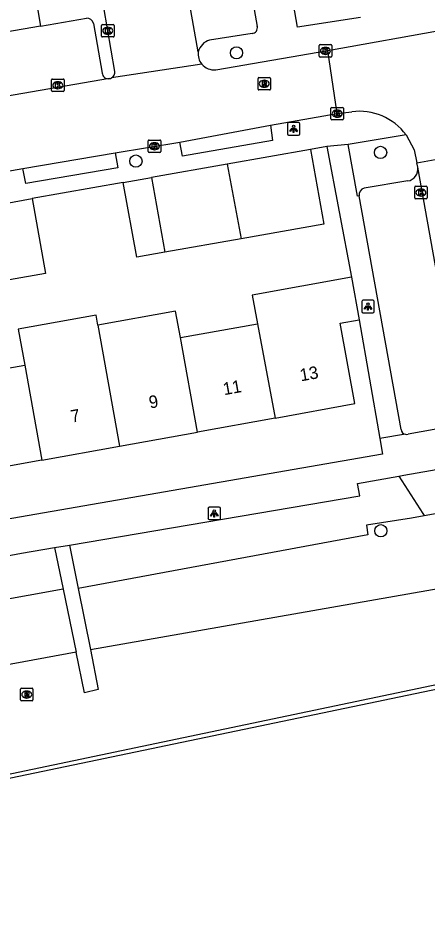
# Model space of a CAD drawing. Extents: x 162880 to 165536, y 384011 to 385179.
# Drawn here: x 164326.9 to 164359.8, y 384233.6 to 384305 of the extents above; entities that cross this region are included whole.
import ezdxf

# ---------------------------------------------------------------- set-up
doc = ezdxf.new("R2010")
doc.units = 0
for name, color, linetype in [('IMGEO_Boom', 7, 'Continuous'), ('IMGEO_Geluidsscherm', 7, 'Continuous'), ('IMGEO_Groenvoorziening', 7, 'Continuous'), ('IMGEO_Hek', 7, 'Continuous'), ('IMGEO_Kolk', 7, 'Continuous'), ('IMGEO_Lichtpunt', 7, 'Continuous'), ('IMGEO_Pand', 7, 'Continuous'), ('IMGEO_Pand_nummerreeks', 7, 'Continuous'), ('IMGEO_Parkeervlak_open', 7, 'Continuous'), ('IMGEO_Rijbaan_lokaal_open', 7, 'Continuous'), ('IMGEO_Rioolput', 7, 'Continuous'), ('IMGEO_Spoorbaan_halfverhard', 7, 'Continuous'), ('IMGEO_Voetpad_open', 7, 'Continuous')]:
    doc.layers.add(name, color=color, linetype=linetype)

msp = doc.modelspace()

# ---------------------------------------------------------------- linework, layer by layer
at = {"layer": 'IMGEO_Boom'}
for centre in [(164344.477, 384302.233), (164356.033, 384294.259), (164336.409, 384293.568), (164356.047, 384263.956)]:
    msp.add_circle(centre, 0.489, dxfattribs=at)
at = {"layer": 'IMGEO_Geluidsscherm'}
msp.add_lwpolyline([(164676.85, 384317.503), (164663.933, 384314.802), (164648.266, 384311.595), (164636.969, 384309.223), (164597.183, 384300.976), (164565.574, 384294.368), (164548.747, 384290.97), (164534.634, 384287.879), (164524.441, 384285.774), (164509.439, 384282.631), (164506.722, 384282.083), (164492.433, 384279.293), (164482.587, 384277.14), (164470.079, 384274.477), (164466.147, 384273.624), (164450.636, 384270.401), (164434.466, 384267.046), (164426.586, 384265.503), (164423.587, 384264.967), (164410.248, 384262.029), (164381.356, 384255.946), (164378.846, 384255.471), (164286.152, 384236.059)], dxfattribs=at)
at = {"layer": 'IMGEO_Groenvoorziening'}
for points in [[(164332.753, 384254.442), (164367.352, 384260.503), (164371.077, 384261.125), (164385.399, 384263.612), (164397.49, 384266.196), (164412.669, 384268.778), (164431.26, 384272.662), (164431.272, 384272.664), (164433.193, 384273.044), (164448.321, 384276.269), (164450.983, 384279.512), (164456.803, 384278.493), (164479.257, 384283.495), (164483.175, 384284.701), (164485.578, 384284.269), (164503.501, 384287.513), (164502.968, 384290.256)], [(164357.5, 384268.334), (164359.415, 384265.343), (164359.516, 384265.186), (164359.532, 384265.161)], [(164371.45, 384267.278), (164359.532, 384265.161)], [(164359.532, 384265.161), (164358.499, 384264.978), (164354.911, 384264.392), (164355.011, 384263.622), (164331.775, 384259.327)], [(164330.56, 384259.276), (164307.49, 384255.113)], [(164331.608, 384254.221), (164308.265, 384249.94)]]:
    msp.add_lwpolyline(points, dxfattribs=at)
at = {"layer": 'IMGEO_Hek'}
msp.add_lwpolyline([(164444.165, 384268.675), (164308.907, 384240.511), (164298.742, 384238.478), (164283.523, 384235.158)], dxfattribs=at)
at = {"layer": 'IMGEO_Kolk'}
for p, q in [((164333.651, 384303.58), (164333.651, 384304.432)), ((164333.726, 384304.506), (164334.578, 384304.506)), ((164334.139, 384304.286), (164334.164, 384304.286)), ((164334.652, 384304.432), (164334.652, 384303.58)), ((164334.578, 384303.506), (164333.726, 384303.506)), ((164334.162, 384303.726), (164334.137, 384303.726)), ((164351.11, 384301.966), (164351.11, 384302.818)), ((164351.185, 384302.892), (164352.037, 384302.892)), ((164351.598, 384302.672), (164351.623, 384302.672)), ((164352.111, 384302.818), (164352.111, 384301.966)), ((164351.621, 384302.112), (164351.596, 384302.112)), ((164352.037, 384301.892), (164351.185, 384301.892)), ((164329.64, 384299.21), (164329.64, 384300.062)), ((164329.715, 384300.136), (164330.567, 384300.136)), ((164330.128, 384299.916), (164330.153, 384299.916)), ((164330.641, 384300.062), (164330.641, 384299.21)), ((164330.567, 384299.136), (164329.715, 384299.136)), ((164330.151, 384299.356), (164330.126, 384299.356)), ((164352.05, 384296.938), (164352.05, 384297.79)), ((164352.125, 384297.864), (164352.977, 384297.864)), ((164353.051, 384297.79), (164353.051, 384296.938)), ((164352.561, 384297.084), (164352.536, 384297.084)), ((164352.538, 384297.644), (164352.563, 384297.644)), ((164352.977, 384296.864), (164352.125, 384296.864)), ((164337.395, 384294.326), (164337.395, 384295.178)), ((164337.47, 384295.252), (164338.322, 384295.252)), ((164337.883, 384295.032), (164337.908, 384295.032)), ((164338.396, 384295.178), (164338.396, 384294.326)), ((164338.322, 384294.252), (164337.47, 384294.252)), ((164337.906, 384294.472), (164337.881, 384294.472)), ((164358.767, 384290.617), (164358.767, 384291.469)), ((164358.842, 384291.543), (164359.694, 384291.543)), ((164359.255, 384291.323), (164359.28, 384291.323)), ((164359.768, 384291.469), (164359.768, 384290.617)), ((164359.694, 384290.543), (164358.842, 384290.543)), ((164359.278, 384290.763), (164359.253, 384290.763))]:
    msp.add_line(p, q, dxfattribs=at)
for points in [[(164333.651, 384303.58), (164333.651, 384304.432)], [(164333.726, 384304.506), (164334.578, 384304.506)], [(164333.972, 384304.206), (164334.095, 384304.206), (164334.095, 384304.055), (164334.225, 384304.206), (164334.389, 384304.206), (164334.243, 384304.055), (164334.396, 384303.806), (164334.244, 384303.806), (164334.159, 384303.97), (164334.095, 384303.903), (164334.095, 384303.806), (164333.972, 384303.806), (164333.972, 384304.206)], [(164334.652, 384304.432), (164334.652, 384303.58)], [(164334.578, 384303.506), (164333.726, 384303.506)], [(164351.11, 384301.966), (164351.11, 384302.818)], [(164351.185, 384302.892), (164352.037, 384302.892)], [(164352.111, 384302.818), (164352.111, 384301.966)], [(164351.431, 384302.592), (164351.554, 384302.592), (164351.554, 384302.441), (164351.684, 384302.592), (164351.848, 384302.592), (164351.702, 384302.441), (164351.855, 384302.192), (164351.703, 384302.192), (164351.618, 384302.356), (164351.554, 384302.289), (164351.554, 384302.192), (164351.431, 384302.192), (164351.431, 384302.592)], [(164352.037, 384301.892), (164351.185, 384301.892)], [(164329.64, 384299.21), (164329.64, 384300.062)], [(164329.715, 384300.136), (164330.567, 384300.136)], [(164329.961, 384299.836), (164330.084, 384299.836), (164330.084, 384299.685), (164330.214, 384299.836), (164330.378, 384299.836), (164330.232, 384299.685), (164330.385, 384299.436), (164330.233, 384299.436), (164330.148, 384299.6), (164330.084, 384299.533), (164330.084, 384299.436), (164329.961, 384299.436), (164329.961, 384299.836)], [(164330.641, 384300.062), (164330.641, 384299.21)], [(164330.567, 384299.136), (164329.715, 384299.136)], [(164352.05, 384296.938), (164352.05, 384297.79)], [(164352.125, 384297.864), (164352.977, 384297.864)], [(164353.051, 384297.79), (164353.051, 384296.938)], [(164352.371, 384297.564), (164352.494, 384297.564), (164352.494, 384297.413), (164352.624, 384297.564), (164352.788, 384297.564), (164352.642, 384297.413), (164352.795, 384297.164), (164352.643, 384297.164), (164352.558, 384297.328), (164352.494, 384297.261), (164352.494, 384297.164), (164352.371, 384297.164), (164352.371, 384297.564)], [(164352.977, 384296.864), (164352.125, 384296.864)], [(164337.395, 384294.326), (164337.395, 384295.178)], [(164337.47, 384295.252), (164338.322, 384295.252)], [(164337.716, 384294.952), (164337.839, 384294.952), (164337.839, 384294.801), (164337.969, 384294.952), (164338.133, 384294.952), (164337.987, 384294.801), (164338.14, 384294.552), (164337.988, 384294.552), (164337.903, 384294.716), (164337.839, 384294.649), (164337.839, 384294.552), (164337.716, 384294.552), (164337.716, 384294.952)], [(164338.396, 384295.178), (164338.396, 384294.326)], [(164338.322, 384294.252), (164337.47, 384294.252)], [(164358.767, 384290.617), (164358.767, 384291.469)], [(164358.842, 384291.543), (164359.694, 384291.543)], [(164359.088, 384291.243), (164359.211, 384291.243), (164359.211, 384291.092), (164359.341, 384291.243), (164359.505, 384291.243), (164359.359, 384291.092), (164359.512, 384290.843), (164359.36, 384290.843), (164359.275, 384291.007), (164359.211, 384290.94), (164359.211, 384290.843), (164359.088, 384290.843), (164359.088, 384291.243)], [(164359.768, 384291.469), (164359.768, 384290.617)], [(164359.694, 384290.543), (164358.842, 384290.543)]]:
    msp.add_lwpolyline(points, dxfattribs=at)
for centre, start, end in [((164333.728, 384304.43), 91.55205, 178.44795), ((164333.728, 384304.43), 91.55205, 178.44795), ((164334.576, 384304.43), 1.55205, 88.44795), ((164334.576, 384304.43), 1.55205, 88.44795), ((164333.728, 384303.582), 181.55205, 268.44795), ((164333.728, 384303.582), 181.55205, 268.44795), ((164334.576, 384303.582), 271.55205, 358.44795), ((164334.576, 384303.582), 271.55205, 358.44795), ((164351.187, 384302.816), 91.55205, 178.44795), ((164351.187, 384302.816), 91.55205, 178.44795), ((164352.035, 384302.816), 1.55205, 88.44795), ((164352.035, 384302.816), 1.55205, 88.44795), ((164351.187, 384301.968), 181.55205, 268.44795), ((164351.187, 384301.968), 181.55205, 268.44795), ((164352.035, 384301.968), 271.55205, 358.44795), ((164352.035, 384301.968), 271.55205, 358.44795), ((164329.717, 384300.06), 91.55205, 178.44795), ((164329.717, 384300.06), 91.55205, 178.44795), ((164330.565, 384300.06), 1.55205, 88.44795), ((164330.565, 384300.06), 1.55205, 88.44795), ((164329.717, 384299.212), 181.55205, 268.44795), ((164329.717, 384299.212), 181.55205, 268.44795), ((164330.565, 384299.212), 271.55205, 358.44795), ((164330.565, 384299.212), 271.55205, 358.44795), ((164352.127, 384297.788), 91.55205, 178.44795), ((164352.127, 384297.788), 91.55205, 178.44795), ((164352.975, 384297.788), 1.55205, 88.44795), ((164352.975, 384297.788), 1.55205, 88.44795), ((164352.127, 384296.94), 181.55205, 268.44795), ((164352.127, 384296.94), 181.55205, 268.44795), ((164352.975, 384296.94), 271.55205, 358.44795), ((164352.975, 384296.94), 271.55205, 358.44795), ((164337.472, 384295.176), 91.55205, 178.44795), ((164337.472, 384295.176), 91.55205, 178.44795), ((164338.32, 384295.176), 1.55205, 88.44795), ((164338.32, 384295.176), 1.55205, 88.44795), ((164337.472, 384294.328), 181.55205, 268.44795), ((164337.472, 384294.328), 181.55205, 268.44795), ((164338.32, 384294.328), 271.55205, 358.44795), ((164338.32, 384294.328), 271.55205, 358.44795), ((164358.844, 384291.467), 91.55205, 178.44795), ((164358.844, 384291.467), 91.55205, 178.44795), ((164359.692, 384291.467), 1.55205, 88.44795), ((164359.692, 384291.467), 1.55205, 88.44795), ((164358.844, 384290.619), 181.55205, 268.44795), ((164358.844, 384290.619), 181.55205, 268.44795), ((164359.692, 384290.619), 271.55205, 358.44795), ((164359.692, 384290.619), 271.55205, 358.44795)]:
    msp.add_arc(centre, 0.0765, start, end, dxfattribs=at)
for centre, major_axis, ratio, start_param, end_param in [((164334.138, 384304.006), (-0.387, 0.002), 0.722429, 4.712389, 7.853982), ((164334.163, 384304.006), (-0.39, 0.002), 0.717154, 1.570796, 4.712389), ((164351.597, 384302.392), (-0.387, 0.002), 0.722429, 4.712389, 7.853982), ((164351.622, 384302.392), (-0.39, 0.002), 0.717154, 1.570796, 4.712389), ((164330.127, 384299.636), (-0.387, 0.002), 0.722429, 4.712389, 7.853982), ((164330.152, 384299.636), (-0.39, 0.002), 0.717154, 1.570796, 4.712389), ((164352.537, 384297.364), (-0.387, 0.002), 0.722429, 4.712389, 7.853982), ((164352.562, 384297.364), (-0.39, 0.002), 0.717154, 1.570796, 4.712389), ((164337.882, 384294.752), (-0.387, 0.002), 0.722429, 4.712389, 7.853982), ((164337.907, 384294.752), (-0.39, 0.002), 0.717154, 1.570796, 4.712389), ((164359.254, 384291.043), (-0.387, 0.002), 0.722429, 4.712389, 7.853982), ((164359.279, 384291.043), (-0.39, 0.002), 0.717154, 1.570796, 4.712389)]:
    msp.add_ellipse(centre, major_axis=major_axis, ratio=ratio, start_param=start_param, end_param=end_param, dxfattribs=at)
at = {"layer": 'IMGEO_Lichtpunt'}
for p, q in [((164348.554, 384296.548), (164348.554, 384295.741)), ((164348.554, 384296.548), (164348.554, 384295.741)), ((164349.456, 384296.643), (164348.648, 384296.643)), ((164349.456, 384296.643), (164348.648, 384296.643)), ((164349.55, 384295.741), (164349.55, 384296.548)), ((164349.55, 384295.741), (164349.55, 384296.548)), ((164348.648, 384295.647), (164349.456, 384295.647)), ((164348.648, 384295.647), (164349.456, 384295.647)), ((164354.516, 384282.318), (164354.516, 384281.511)), ((164354.516, 384282.318), (164354.516, 384281.511)), ((164355.418, 384282.413), (164354.61, 384282.413)), ((164355.418, 384282.413), (164354.61, 384282.413)), ((164355.512, 384281.511), (164355.512, 384282.318)), ((164355.512, 384281.511), (164355.512, 384282.318)), ((164354.61, 384281.417), (164355.418, 384281.417)), ((164354.61, 384281.417), (164355.418, 384281.417)), ((164342.19, 384265.748), (164342.19, 384264.941)), ((164342.19, 384265.748), (164342.19, 384264.941)), ((164343.092, 384265.843), (164342.284, 384265.843)), ((164343.092, 384265.843), (164342.284, 384265.843)), ((164343.186, 384264.941), (164343.186, 384265.748)), ((164343.186, 384264.941), (164343.186, 384265.748)), ((164342.284, 384264.847), (164343.092, 384264.847)), ((164342.284, 384264.847), (164343.092, 384264.847))]:
    msp.add_line(p, q, dxfattribs=at)
for points in [[(164348.928, 384296.212), (164348.967, 384296.184), (164348.779, 384295.922), (164348.741, 384295.949), (164348.928, 384296.212)], [(164349.03, 384296.164), (164349.077, 384296.164), (164349.077, 384295.842), (164349.03, 384295.842), (164349.03, 384296.164)], [(164349.14, 384296.184), (164349.178, 384296.211), (164349.365, 384295.949), (164349.326, 384295.921), (164349.14, 384296.184)], [(164354.89, 384281.982), (164354.929, 384281.954), (164354.741, 384281.692), (164354.703, 384281.719), (164354.89, 384281.982)], [(164354.992, 384281.934), (164355.039, 384281.934), (164355.039, 384281.612), (164354.992, 384281.612), (164354.992, 384281.934)], [(164355.102, 384281.954), (164355.14, 384281.981), (164355.327, 384281.719), (164355.288, 384281.691), (164355.102, 384281.954)], [(164342.564, 384265.412), (164342.603, 384265.384), (164342.415, 384265.122), (164342.377, 384265.149), (164342.564, 384265.412)], [(164342.666, 384265.364), (164342.713, 384265.364), (164342.713, 384265.042), (164342.666, 384265.042), (164342.666, 384265.364)], [(164342.776, 384265.384), (164342.814, 384265.411), (164343.001, 384265.149), (164342.962, 384265.121), (164342.776, 384265.384)]]:
    msp.add_lwpolyline(points, dxfattribs=at)
for centre in [(164349.053, 384296.346), (164355.015, 384282.116), (164342.689, 384265.546)]:
    msp.add_circle(centre, 0.0994, dxfattribs=at)
for centre, start, end in [((164348.648, 384296.548), 90, 180), ((164348.648, 384296.548), 90, 180), ((164349.456, 384296.548), 0, 90), ((164349.456, 384296.548), 0, 90), ((164348.648, 384295.741), 180, 270), ((164348.648, 384295.741), 180, 270), ((164349.456, 384295.741), 270, 0), ((164349.456, 384295.741), 270, 360), ((164354.61, 384282.318), 90, 180), ((164354.61, 384282.318), 90, 180), ((164355.418, 384282.318), 0, 90), ((164355.418, 384282.318), 0, 90), ((164354.61, 384281.511), 180, 270), ((164354.61, 384281.511), 180, 270), ((164355.418, 384281.511), 270, 0), ((164355.418, 384281.511), 270, 360), ((164342.284, 384265.748), 90, 180), ((164342.284, 384265.748), 90, 180), ((164343.092, 384265.748), 0, 90), ((164343.092, 384265.748), 0, 90), ((164342.284, 384264.941), 180, 270), ((164342.284, 384264.941), 180, 270), ((164343.092, 384264.941), 270, 0), ((164343.092, 384264.941), 270, 360)]:
    msp.add_arc(centre, 0.0946, start, end, dxfattribs=at)
at = {"layer": 'IMGEO_Pand'}
for points in [[(164350.412, 384294.497), (164343.73, 384293.317)], [(164350.412, 384294.497), (164351.469, 384288.515), (164344.858, 384287.347)], [(164343.73, 384293.317), (164337.663, 384292.245)], [(164343.73, 384293.317), (164344.858, 384287.347)], [(164335.398, 384291.845), (164337.663, 384292.245)], [(164337.663, 384292.245), (164338.74, 384286.267)], [(164338.74, 384286.267), (164336.476, 384285.867), (164335.398, 384291.845)], [(164325.184, 384290.041), (164328.093, 384290.555)], [(164328.093, 384290.555), (164329.15, 384284.573), (164326.262, 384284.063)], [(164344.858, 384287.347), (164338.74, 384286.267)], [(164353.7, 384284.262), (164345.733, 384282.826), (164346.148, 384280.524)], [(164353.7, 384284.262), (164354.325, 384280.86)], [(164333.357, 384280.421), (164333.212, 384281.222), (164326.976, 384280.098), (164327.493, 384277.232)], [(164339.972, 384279.434), (164339.591, 384281.545), (164333.357, 384280.421)], [(164339.972, 384279.434), (164346.148, 384280.524)], [(164346.148, 384280.524), (164347.573, 384272.986)], [(164347.573, 384272.986), (164353.954, 384274.136), (164352.793, 384280.583), (164354.325, 384280.86)], [(164333.357, 384280.421), (164333.733, 384278.333), (164335.102, 384270.739)], [(164341.337, 384271.862), (164339.972, 384279.434)], [(164321.254, 384276.131), (164327.493, 384277.232)], [(164327.493, 384277.232), (164328.866, 384269.615)], [(164347.573, 384272.986), (164341.337, 384271.862)], [(164335.102, 384270.739), (164341.337, 384271.862)], [(164328.866, 384269.615), (164335.102, 384270.739)], [(164328.866, 384269.615), (164322.631, 384268.491)]]:
    msp.add_lwpolyline(points, dxfattribs=at)
at = {"layer": 'IMGEO_Parkeervlak_open'}
for points in [[(164328.745, 384304.373), (164308.776, 384300.918)], [(164358.213, 384291.973), (164354.713, 384291.396)]]:
    msp.add_lwpolyline(points, dxfattribs=at)
for centre, radius, start, end in [((164358.057, 384292.933), 0.973, 279.24631, 8.43992), ((164354.864, 384290.863), 0.554, 105.77567, 189.42465)]:
    msp.add_arc(centre, radius, start, end, dxfattribs=at)
at = {"layer": 'IMGEO_Rijbaan_lokaal_open'}
for points in [[(164341.411, 384302.315), (164337.85, 384322.355)], [(164334.708, 384300.751), (164333.835, 384305.861)], [(164351.798, 384302.425), (164361.356, 384304.138), (164368.583, 384305.341)], [(164342.81, 384300.878), (164351.798, 384302.425)], [(164352.551, 384297.364), (164351.798, 384302.425)], [(164341.694, 384301.332), (164334.461, 384300.233)], [(164334.279, 384300.168), (164308.475, 384295.726)], [(164347.196, 384296.432), (164352.551, 384297.364)], [(164352.551, 384297.364), (164353.72, 384297.51)], [(164339.929, 384295.088), (164347.196, 384296.432)], [(164358.079, 384295.671), (164358.725, 384294.476), (164358.943, 384293.437)], [(164334.735, 384294.229), (164339.929, 384295.088)], [(164327.349, 384292.967), (164334.735, 384294.229)], [(164358.943, 384293.437), (164364.535, 384294.432)], [(164359.019, 384293.076), (164358.943, 384293.437)], [(164322.605, 384292.15), (164327.349, 384292.967)], [(164362.71, 384272.494), (164359.019, 384293.076)]]:
    msp.add_lwpolyline(points, dxfattribs=at)
for centre, radius, start, end in [((164342.68, 384302.148), 1.28, 172.50149, 219.62011), ((164342.68, 384302.158), 1.287, 219.94264, 275.78339), ((164334.201, 384300.675), 0.512, 300.45008, 8.56314), ((164334.197, 384300.684), 0.522, 278.9953, 300.31234), ((164354.333, 384292.877), 4.673, 36.71721, 97.53441)]:
    msp.add_arc(centre, radius, start, end, dxfattribs=at)
at = {"layer": 'IMGEO_Rioolput'}
for p, q in [((164346.201, 384299.336), (164346.201, 384300.188)), ((164346.276, 384300.262), (164347.128, 384300.262)), ((164346.689, 384300.042), (164346.714, 384300.042)), ((164347.202, 384300.188), (164347.202, 384299.336)), ((164347.128, 384299.262), (164346.276, 384299.262)), ((164346.712, 384299.482), (164346.687, 384299.482)), ((164327.151, 384250.412), (164327.151, 384251.264)), ((164327.226, 384251.338), (164328.078, 384251.338)), ((164328.152, 384251.264), (164328.152, 384250.412)), ((164327.662, 384250.558), (164327.637, 384250.558)), ((164327.639, 384251.118), (164327.664, 384251.118)), ((164328.078, 384250.338), (164327.226, 384250.338))]:
    msp.add_line(p, q, dxfattribs=at)
for points in [[(164346.201, 384299.336), (164346.201, 384300.188)], [(164346.276, 384300.262), (164347.128, 384300.262)], [(164346.79, 384299.96), (164346.538, 384299.962), (164346.538, 384299.562)], [(164346.716, 384299.881), (164346.662, 384299.881), (164346.662, 384299.8)], [(164346.662, 384299.8), (164346.714, 384299.8)], [(164347.202, 384300.188), (164347.202, 384299.336)], [(164347.128, 384299.262), (164346.276, 384299.262)], [(164346.538, 384299.562), (164346.662, 384299.562), (164346.662, 384299.724), (164346.673, 384299.724)], [(164346.72, 384299.695), (164346.791, 384299.562), (164346.931, 384299.562), (164346.866, 384299.688)], [(164327.151, 384250.412), (164327.151, 384251.264)], [(164327.226, 384251.338), (164328.078, 384251.338)], [(164328.152, 384251.264), (164328.152, 384250.412)], [(164327.74, 384251.036), (164327.488, 384251.038), (164327.488, 384250.638)], [(164327.488, 384250.638), (164327.612, 384250.638), (164327.612, 384250.8), (164327.623, 384250.8)], [(164327.666, 384250.957), (164327.612, 384250.957), (164327.612, 384250.876)], [(164327.612, 384250.876), (164327.664, 384250.876)], [(164327.67, 384250.771), (164327.741, 384250.638), (164327.881, 384250.638), (164327.816, 384250.764)], [(164328.078, 384250.338), (164327.226, 384250.338)]]:
    msp.add_lwpolyline(points, dxfattribs=at)
for centre, radius, start, end in [((164346.278, 384300.186), 0.0765, 91.55205, 178.44795), ((164346.278, 384300.186), 0.0765, 91.55205, 178.44795), ((164346.698, 384299.989), 0.19, 274.7715, 282.96867), ((164346.722, 384299.785), 0.0964, 77.00612, 93.18647), ((164346.736, 384299.842), 0.0378, 276.66336, 79.67722), ((164346.789, 384299.85), 0.109, 350.36119, 89.41601), ((164346.787, 384299.85), 0.112, 277.58423, 350.98172), ((164347.126, 384300.186), 0.0765, 1.55205, 88.44795), ((164347.126, 384300.186), 0.0765, 1.55205, 88.44795), ((164346.278, 384299.338), 0.0765, 181.55205, 268.44795), ((164346.278, 384299.338), 0.0765, 181.55205, 268.44795), ((164346.672, 384299.671), 0.0533, 26.02933, 88.69889), ((164346.771, 384299.635), 0.108, 29.51342, 73.79051), ((164347.126, 384299.338), 0.0765, 271.55205, 358.44795), ((164347.126, 384299.338), 0.0765, 271.55205, 358.44795), ((164327.228, 384251.262), 0.0765, 91.55205, 178.44795), ((164327.228, 384251.262), 0.0765, 91.55205, 178.44795), ((164328.076, 384251.262), 0.0765, 1.55205, 88.44795), ((164328.076, 384251.262), 0.0765, 1.55205, 88.44795), ((164327.622, 384250.747), 0.0533, 26.02933, 88.69889), ((164327.648, 384251.065), 0.19, 274.7715, 282.96867), ((164327.672, 384250.861), 0.0964, 77.00612, 93.18647), ((164327.686, 384250.918), 0.0378, 276.66336, 79.67722), ((164327.739, 384250.926), 0.109, 350.36119, 89.41601), ((164327.737, 384250.926), 0.112, 277.58423, 350.98172), ((164327.721, 384250.711), 0.108, 29.51342, 73.79051), ((164327.228, 384250.414), 0.0765, 181.55205, 268.44795), ((164327.228, 384250.414), 0.0765, 181.55205, 268.44795), ((164328.076, 384250.414), 0.0765, 271.55205, 358.44795), ((164328.076, 384250.414), 0.0765, 271.55205, 358.44795)]:
    msp.add_arc(centre, radius, start, end, dxfattribs=at)
for centre, major_axis, ratio, start_param, end_param in [((164346.688, 384299.762), (-0.387, 0.002), 0.722429, 4.712389, 7.853982), ((164346.713, 384299.762), (-0.39, 0.002), 0.717154, 1.570796, 4.712389), ((164327.638, 384250.838), (-0.387, 0.002), 0.722429, 4.712389, 7.853982), ((164327.663, 384250.838), (-0.39, 0.002), 0.717154, 1.570796, 4.712389)]:
    msp.add_ellipse(centre, major_axis=major_axis, ratio=ratio, start_param=start_param, end_param=end_param, dxfattribs=at)
at = {"layer": 'IMGEO_Spoorbaan_halfverhard'}
msp.add_lwpolyline([(164676.805, 384317.608), (164676.845, 384317.39), (164570.841, 384295.099), (164487.306, 384277.828), (164444.165, 384268.675), (164308.907, 384240.511), (164298.742, 384238.478), (164285.806, 384235.656), (164283.523, 384235.158), (164279.904, 384234.412), (164276.237, 384233.569)], dxfattribs=at)
at = {"layer": 'IMGEO_Voetpad_open'}
for points in [[(164354.413, 384305.072), (164349.365, 384304.294), (164340.677, 384354.322), (164340.184, 384353.954), (164336.681, 384351.206), (164328.101, 384354.18), (164312.353, 384359.518), (164303.405, 384362.545)], [(164342.985, 384322.286), (164346.129, 384304.353)], [(164328.429, 384306.26), (164328.745, 384304.373)], [(164328.745, 384304.373), (164332.439, 384305.018)], [(164333, 384304.591), (164333.693, 384300.617)], [(164345.719, 384303.785), (164342.321, 384303.257)], [(164347.196, 384296.432), (164347.372, 384295.202), (164340.141, 384293.959), (164339.929, 384295.088)], [(164358.079, 384295.671), (164353.441, 384294.901)], [(164353.441, 384294.901), (164351.728, 384294.729)], [(164354.317, 384290.772), (164354.175, 384290.744), (164353.441, 384294.901)], [(164334.735, 384294.229), (164334.955, 384293.025), (164327.573, 384291.76), (164327.349, 384292.967)], [(164351.728, 384294.729), (164350.412, 384294.497)], [(164351.728, 384294.729), (164353.7, 384284.262)], [(164335.398, 384291.845), (164328.093, 384290.555)], [(164357.675, 384272.061), (164354.317, 384290.772)], [(164355.977, 384271.342), (164356.192, 384270.104), (164307.016, 384261.573), (164302.892, 384285.13)], [(164354.325, 384280.86), (164355.977, 384271.342)], [(164362.71, 384272.494), (164358.244, 384271.696)], [(164358.04, 384271.68), (164355.977, 384271.342)], [(164357.5, 384268.334), (164357.909, 384268.406), (164370.883, 384270.681)], [(164331.078, 384262.811), (164354.364, 384266.743), (164354.177, 384267.752), (164357.5, 384268.334)], [(164329.87, 384262.607), (164331.078, 384262.811)], [(164331.078, 384262.811), (164331.775, 384259.327)], [(164306.991, 384258.44), (164308.547, 384258.7), (164327.238, 384262.163), (164329.87, 384262.607)], [(164329.87, 384262.607), (164330.56, 384259.276)], [(164330.56, 384259.276), (164331.608, 384254.221)], [(164331.775, 384259.327), (164332.753, 384254.442)], [(164332.753, 384254.442), (164333.391, 384251.229), (164332.291, 384250.966), (164331.608, 384254.221)]]:
    msp.add_lwpolyline(points, dxfattribs=at)
for centre, radius, start, end in [((164332.456, 384304.458), 0.56, 13.70298, 91.74453), ((164345.716, 384304.219), 0.434, 270.39463, 17.95953), ((164342.667, 384302.012), 1.292, 105.54319, 166.43659), ((164334.202, 384300.674), 0.512, 186.40049, 278.68), ((164358.11, 384272.112), 0.438, 186.72897, 260.81368), ((164358.108, 384272.115), 0.441, 261.05985, 287.90937)]:
    msp.add_arc(centre, radius, start, end, dxfattribs=at)

# ---------------------------------------------------------------- texts
at = {"layer": 'IMGEO_Pand_nummerreeks'}
for s, rotation, p in [('13', 10.21584, (164349.646, 384275.919)), ('11', 10.21567, (164343.479, 384274.809)), ('9', 10.21584, (164337.543, 384273.74)), ('7', 10.21584, (164331.265, 384272.609))]:
    msp.add_text(s, height=1, rotation=rotation, dxfattribs=at).set_placement(p)

doc.saveas('drawing.dxf')
